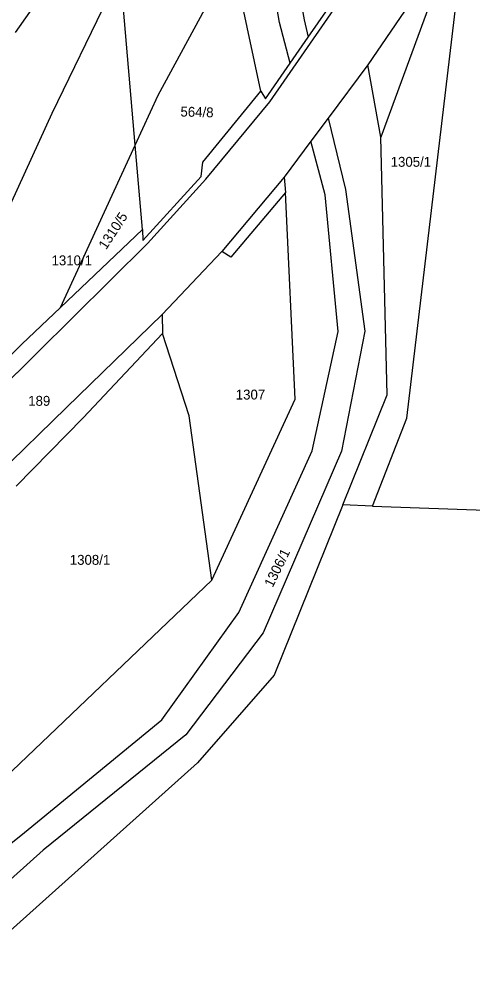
# Model space of a CAD drawing. Extents: x -563148 to -561712, y -1182311 to -1179502.
# Drawn here: x -562505.8 to -562437, y -1181163.6 to -1181019.2 of the extents above; entities that cross this region are included whole.
import ezdxf

# ---------------------------------------------------------------- set-up
doc = ezdxf.new("R2010")
doc.units = 0
for name, color, linetype in [('Vrstva 55', 7, 'Continuous'), ('Vrstva 56', 7, 'Continuous'), ('Vrstva 57', 7, 'Continuous')]:
    doc.layers.add(name, color=color, linetype=linetype)

msp = doc.modelspace()

# ---------------------------------------------------------------- linework, layer by layer
at = {"layer": 'Vrstva 55'}
for p, q in [((-562506.36, -1181021.17), (-562491.58, -1181000.01)), ((-562484.72, -1181030.71), (-562473.47, -1181009.96)), ((-562469.14, -1181030.11), (-562473.47, -1181009.96)), ((-562490.46, -1181012.04), (-562500.84, -1181033.48)), ((-562488.2, -1181038.27), (-562490.46, -1181012.04)), ((-562461.95, -1181021.88), (-562456.52, -1181014.04)), ((-562442.47, -1181013.99), (-562450.93, -1181037.06)), ((-562447.01, -1181079.67), (-562439.5, -1181016.71)), ((-562464.68, -1181025.83), (-562461.95, -1181021.88)), ((-562468.45, -1181031.26), (-562464.68, -1181025.83)), ((-562452.92, -1181026.11), (-562458.93, -1181034.17)), ((-562450.93, -1181037.06), (-562452.92, -1181026.11)), ((-562488.2, -1181038.27), (-562484.72, -1181030.71)), ((-562477.95, -1181040.84), (-562469.14, -1181030.11)), ((-562469.14, -1181030.11), (-562468.45, -1181031.26)), ((-562500.84, -1181033.48), (-562509.91, -1181053.21)), ((-562458.93, -1181034.17), (-562461.55, -1181037.67)), ((-562461.55, -1181037.67), (-562465.62, -1181043.14)), ((-562449.96, -1181076.14), (-562450.93, -1181037.06)), ((-562499.53, -1181062.88), (-562488.2, -1181038.27)), ((-562487.09, -1181051.06), (-562488.2, -1181038.27)), ((-562478.18, -1181043), (-562477.95, -1181040.84)), ((-562487.03, -1181052.75), (-562478.18, -1181043)), ((-562465.62, -1181043.14), (-562465.42, -1181045.45)), ((-562465.42, -1181045.45), (-562473.71, -1181055.26)), ((-562463.95, -1181076.79), (-562465.42, -1181045.45)), ((-562499.53, -1181062.88), (-562487.09, -1181051.06)), ((-562487.09, -1181051.06), (-562487.03, -1181052.75)), ((-562475.06, -1181054.41), (-562484.14, -1181063.97)), ((-562473.71, -1181055.26), (-562475.06, -1181054.41)), ((-562505.4, -1181068.46), (-562499.53, -1181062.88)), ((-562484.14, -1181063.97), (-562484.06, -1181066.85)), ((-562484.06, -1181066.85), (-562496.11, -1181079.64)), ((-562480.03, -1181079.3), (-562484.06, -1181066.85)), ((-562519.5, -1181082.52), (-562505.4, -1181068.46)), ((-562476.56, -1181104.23), (-562463.95, -1181076.79)), ((-562456.71, -1181092.83), (-562449.96, -1181076.14)), ((-562496.11, -1181079.64), (-562506.26, -1181089.99)), ((-562476.56, -1181104.23), (-562480.03, -1181079.3)), ((-562452.21, -1181092.99), (-562447.01, -1181079.67)), ((-562456.71, -1181092.83), (-562467.13, -1181118.62)), ((-562452.21, -1181092.99), (-562456.71, -1181092.83)), ((-562452.21, -1181092.99), (-562414.69, -1181094.34)), ((-562512.28, -1181138.26), (-562476.56, -1181104.23)), ((-562467.13, -1181118.62), (-562478.74, -1181131.91)), ((-562478.74, -1181131.91), (-562523.66, -1181172.17))]:
    msp.add_line(p, q, dxfattribs=at)
at = {"layer": 'Vrstva 56'}
for p, q in [((-562466.31, -1181019.68), (-562468.94, -1181004.1)), ((-562465.34, -1181004.03), (-562462.59, -1181019.25)), ((-562444, -1181013.04), (-562452.92, -1181026.11)), ((-562467.77, -1181031.69), (-562455.84, -1181014.47)), ((-562462.59, -1181019.25), (-562461.95, -1181021.88)), ((-562464.68, -1181025.83), (-562466.31, -1181019.68)), ((-562477.5, -1181043.42), (-562467.77, -1181031.69)), ((-562458.93, -1181034.17), (-562456.28, -1181044.98)), ((-562459.39, -1181045.8), (-562461.55, -1181037.67)), ((-562486.35, -1181053.18), (-562477.5, -1181043.42)), ((-562465.62, -1181043.14), (-562475.06, -1181054.41)), ((-562456.28, -1181044.98), (-562453.37, -1181066.47)), ((-562457.42, -1181066.55), (-562459.39, -1181045.8)), ((-562503.2, -1181069.85), (-562486.35, -1181053.18)), ((-562484.14, -1181063.97), (-562498.65, -1181078.05)), ((-562461.38, -1181084.6), (-562457.42, -1181066.55)), ((-562453.37, -1181066.47), (-562456.92, -1181084.69)), ((-562526.92, -1181093.3), (-562503.2, -1181069.85)), ((-562498.65, -1181078.05), (-562529.03, -1181107.65)), ((-562472.5, -1181109.13), (-562461.38, -1181084.6)), ((-562456.92, -1181084.69), (-562468.81, -1181112.23)), ((-562484.18, -1181125.4), (-562472.5, -1181109.13)), ((-562468.81, -1181112.23), (-562480.52, -1181127.66)), ((-562504.99, -1181142.48), (-562484.18, -1181125.4)), ((-562480.52, -1181127.66), (-562502.15, -1181145.18)), ((-562515.2, -1181150.64), (-562504.99, -1181142.48)), ((-562502.15, -1181145.18), (-562517.04, -1181158.45))]:
    msp.add_line(p, q, dxfattribs=at)

# ---------------------------------------------------------------- texts
at = {"layer": 'Vrstva 57'}
for s, rotation, p in [('564/8', 358.3741, (-562481.36, -1181033.92)), ('1310/5', 57.0223, (-562492.62, -1181054.22)), ('1306/1', 63.8497, (-562467.36, -1181105.44))]:
    msp.add_text(s, height=1.5, rotation=rotation, dxfattribs=at).set_placement(p)
for s, p in [('1305/1', (-562449.45, -1181041.55)), ('1310/1', (-562500.9, -1181056.49)), ('1307', (-562472.95, -1181076.84)), ('189', (-562504.44, -1181077.79)), ('1308/1', (-562498.13, -1181101.9))]:
    msp.add_text(s, height=1.5, dxfattribs=at).set_placement(p)

doc.saveas('drawing.dxf')
